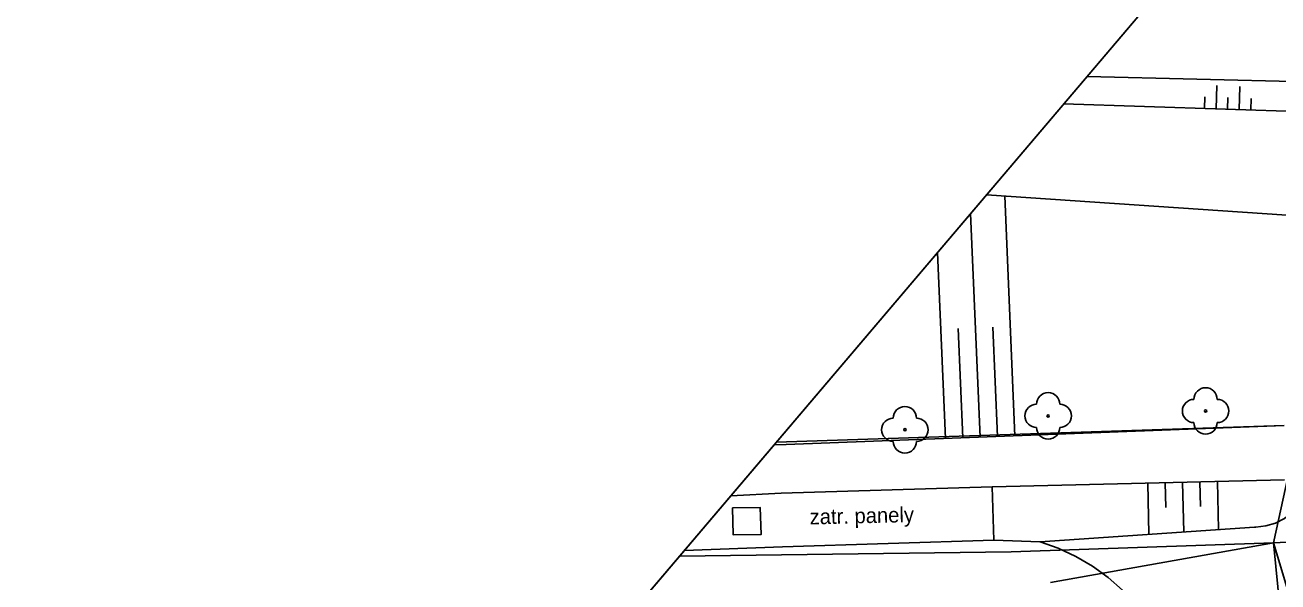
# Model space of a CAD drawing. Extents: x -540150 to -533593, y -1185082 to -1180066.
# Drawn here: x -536737.8 to -536683.8, y -1184004.2 to -1183980.2 of the extents above; entities that cross this region are included whole.
import ezdxf

# ---------------------------------------------------------------- set-up
doc = ezdxf.new("R2010")
doc.units = 0
for name, color, linetype in [('KN_HRAN_K_Ú', 7, 'Continuous'), ('KN_HRAN_PARCEL', 7, 'Continuous'), ('rámeček', 7, 'Continuous'), ('Vrstva 11', 7, 'Continuous'), ('Vrstva 14', 7, 'Continuous'), ('Vrstva 15', 7, 'Continuous'), ('Vrstva 22', 7, 'Continuous'), ('Vrstva 40', 7, 'Continuous')]:
    doc.layers.add(name, color=color, linetype=linetype)

msp = doc.modelspace()

# ---------------------------------------------------------------- linework, layer by layer
at = {"layer": 'KN_HRAN_K_Ú'}
for q in [(-536683.381, -1183999.605), (-536674.541, -1184001.955)]:
    msp.add_line((-536684.011, -1184002.485), q, dxfattribs=at)
at = {"layer": 'KN_HRAN_PARCEL'}
for p, q in [((-536683.551, -1183997.435), (-536705.415, -1183998.149)), ((-536695.311, -1184002.875), (-536684.011, -1184002.485)), ((-536693.611, -1184004.185), (-536684.011, -1184002.485)), ((-536683.431, -1184008.305), (-536684.011, -1184002.485)), ((-536682.281, -1184008.185), (-536684.011, -1184002.485)), ((-536709.586, -1184003.06), (-536695.311, -1184002.875))]:
    msp.add_line(p, q, dxfattribs=at)
at = {"layer": 'rámeček'}
msp.add_lwpolyline([(-536863.363, -1184184.148), (-536677.591, -1183965.383), (-535884.856, -1184638.563), (-536070.628, -1184857.328)], close=True, dxfattribs=at)
for points in [[(-536614.398, -1184019.047), (-536677.591, -1183965.383), (-536724.096, -1184020.147)], [(-536618.739, -1184015.36), (-536677.591, -1183965.383), (-536720.409, -1184015.805)]]:
    msp.add_lwpolyline(points, dxfattribs=at)
at = {"layer": 'Vrstva 11'}
for p, q in [((-536683.549, -1183997.435), (-536704.999, -1183998.242)), ((-536704.999, -1183998.242), (-536705.506, -1183998.256)), ((-536696.128, -1184000.079), (-536705.205, -1184000.346)), ((-536696.128, -1184000.079), (-536683.539, -1183999.774)), ((-536696.054, -1184002.368), (-536696.128, -1184000.079)), ((-536705.205, -1184000.346), (-536707.377, -1184000.46)), ((-536709.372, -1184002.809), (-536705.155, -1184002.66)), ((-536705.155, -1184002.66), (-536696.054, -1184002.368)), ((-536694.057, -1184002.442), (-536696.054, -1184002.368))]:
    msp.add_line(p, q, dxfattribs=at)
for points in [[(-536707.304, -1184000.981), (-536706.112, -1184000.965), (-536706.076, -1184002.126), (-536707.268, -1184002.142), (-536707.304, -1184000.981)], [(-536694.057, -1184002.442), (-536693.273, -1184002.718), (-536692.519, -1184003.068), (-536691.802, -1184003.489), (-536691.129, -1184003.976), (-536690.506, -1184004.526), (-536689.938, -1184005.134), (-536689.432, -1184005.793), (-536688.991, -1184006.498), (-536688.62, -1184007.242), (-536688.322, -1184008.018), (-536688.09, -1184008.863)]]:
    msp.add_lwpolyline(points, dxfattribs=at)
at = {"layer": 'Vrstva 14'}
for p, q in [((-536692.036, -1183982.394), (-536680.271, -1183982.695)), ((-536679.961, -1183984.005), (-536693.044, -1183983.581)), ((-536696.369, -1183987.496), (-536678.711, -1183988.685)), ((-536694.057, -1184002.442), (-536684.832, -1184001.803))]:
    msp.add_line(p, q, dxfattribs=at)
msp.add_lwpolyline([(-536682.546, -1184000.075), (-536682.579, -1184000.162), (-536682.691, -1184000.468), (-536682.912, -1184000.839), (-536683.197, -1184001.164), (-536683.537, -1184001.43), (-536683.92, -1184001.63), (-536684.334, -1184001.755), (-536684.763, -1184001.803), (-536684.832, -1184001.803)], dxfattribs=at)
at = {"layer": 'Vrstva 15'}
for p, q in [((-536686.483, -1183983.794), (-536686.45, -1183982.794)), ((-536685.483, -1183983.826), (-536685.451, -1183982.827)), ((-536686.982, -1183983.778), (-536686.966, -1183983.278)), ((-536685.983, -1183983.81), (-536685.967, -1183983.31)), ((-536684.984, -1183983.842), (-536684.967, -1183983.343)), ((-536695.583, -1183987.549), (-536695.141, -1183997.871)), ((-536697.053, -1183988.302), (-536696.64, -1183997.928)), ((-536698.482, -1183989.984), (-536698.138, -1183997.984)), ((-536697.591, -1183993.26), (-536697.389, -1183997.956)), ((-536696.093, -1183993.196), (-536695.891, -1183997.899)), ((-536689.369, -1184002.117), (-536689.423, -1183999.917)), ((-536688.647, -1184000.96), (-536688.673, -1183999.899)), ((-536687.871, -1184002.014), (-536687.923, -1183999.881)), ((-536687.147, -1184000.924), (-536687.173, -1183999.863)), ((-536686.374, -1184001.91), (-536686.424, -1183999.844))]:
    msp.add_line(p, q, dxfattribs=at)
at = {"layer": 'Vrstva 22'}
for centre in [(-536686.931, -1183996.805), (-536693.711, -1183997.015), (-536699.881, -1183997.615)]:
    msp.add_circle(centre, 0.05, dxfattribs=at)
for centre, start, end in [((-536686.931, -1183996.305), 0, 180), ((-536693.711, -1183996.515), 0, 180), ((-536687.431, -1183996.805), 90, 270), ((-536686.431, -1183996.805), 270, 90), ((-536699.881, -1183997.115), 0, 180), ((-536694.211, -1183997.015), 90, 270), ((-536693.211, -1183997.015), 270, 90), ((-536700.381, -1183997.615), 90, 270), ((-536699.381, -1183997.615), 270, 90), ((-536686.931, -1183997.305), 180, 0), ((-536693.711, -1183997.515), 180, 0), ((-536699.881, -1183998.115), 180, 0)]:
    msp.add_arc(centre, 0.5, start, end, dxfattribs=at)

# ---------------------------------------------------------------- texts
at = {"layer": 'Vrstva 40'}
msp.add_text('zatr. panely', height=0.65, rotation=1.3363, dxfattribs=at).set_placement((-536703.975, -1184001.692))

doc.saveas('drawing.dxf')
